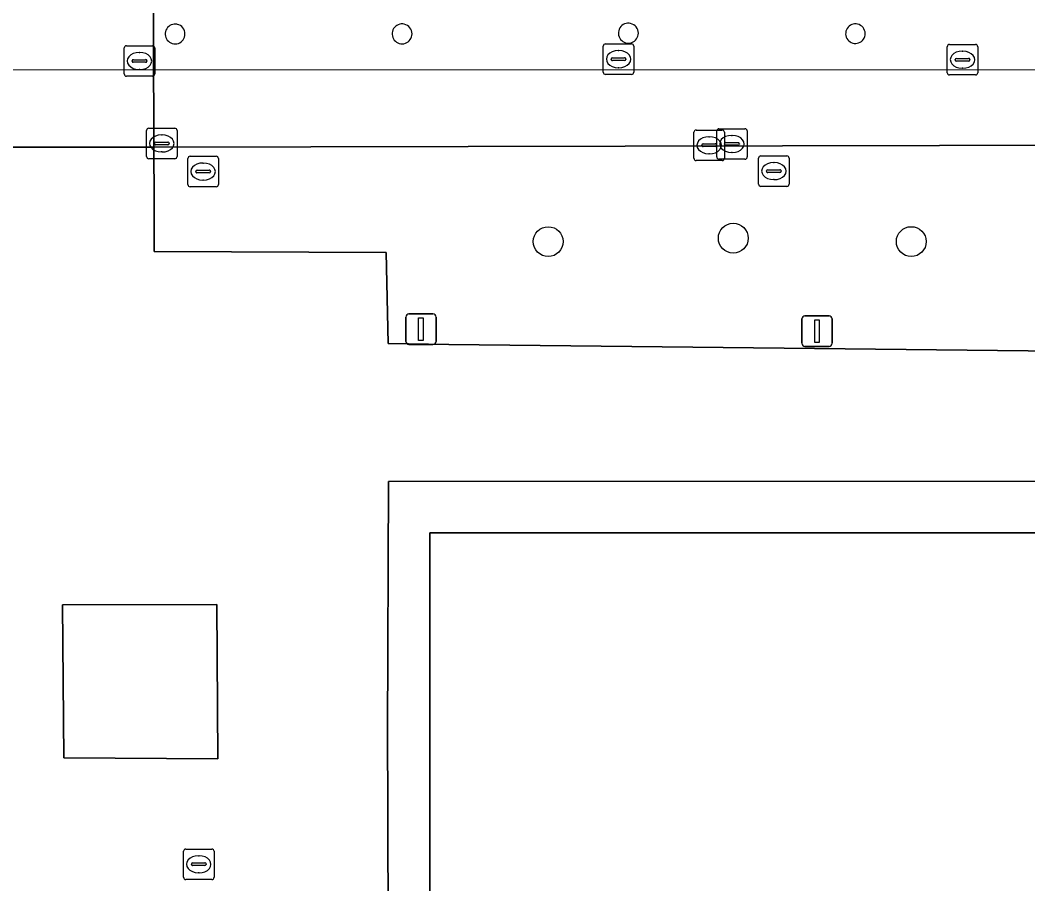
# Model space of a CAD drawing. Extents: x 161477 to 163040, y 383680 to 384871.
# Drawn here: x 162023.56 to 162056.6, y 384229.39 to 384257.7 of the extents above; entities that cross this region are included whole.
import ezdxf

# ---------------------------------------------------------------- set-up
doc = ezdxf.new("R2010")
doc.units = 0
for name, color, linetype in [('IMGEO_Boom', 7, 'Continuous'), ('IMGEO_Groenvoorziening', 7, 'Continuous'), ('IMGEO_Kolk', 7, 'Continuous'), ('IMGEO_Lichtmast', 7, 'Continuous'), ('IMGEO_Pand', 7, 'Continuous'), ('IMGEO_Pand_overbouw', 7, 'Continuous'), ('IMGEO_Rijbaan_lokaal_open', 7, 'Continuous'), ('IMGEO_Rioolput', 7, 'Continuous'), ('IMGEO_Voetpad_open', 7, 'Continuous')]:
    doc.layers.add(name, color=color, linetype=linetype)

msp = doc.modelspace()

# ---------------------------------------------------------------- linework, layer by layer
at = {"layer": 'IMGEO_Boom'}
for centre in [(162040.876, 384250.439), (162046.943, 384250.551), (162052.779, 384250.44)]:
    msp.add_circle(centre, 0.489, dxfattribs=at)
at = {"layer": 'IMGEO_Groenvoorziening'}
for points in [[(162064.015, 384253.615), (162027.95, 384253.54), (162027.955, 384251.781), (162027.959, 384250.112), (162035.568, 384250.087), (162035.627, 384247.097), (162037.619, 384247.068), (162066.605, 384246.747)], [(162088.744, 384225.652), (162088.671, 384242.578), (162079.599, 384242.59), (162035.635, 384242.572), (162035.61, 384234.345), (162035.617, 384231.857), (162035.674, 384210.817)], [(162036.996, 384228.133), (162036.996, 384231.817), (162036.996, 384231.857), (162036.996, 384234.345), (162036.997, 384240.896), (162057.612, 384240.894), (162058.494, 384240.893), (162060.867, 384240.892), (162061.823, 384240.891), (162082.422, 384240.901), (162082.412, 384234.268), (162082.408, 384231.898), (162082.399, 384225.651)]]:
    msp.add_lwpolyline(points, dxfattribs=at)
msp.add_lwpolyline([(162030.015, 384238.541), (162024.951, 384238.53), (162025, 384233.524), (162030.043, 384233.492)], close=True, dxfattribs=at)
at = {"layer": 'IMGEO_Kolk'}
for p, q in [((162026.975, 384255.933), (162026.975, 384256.785)), ((162027.05, 384256.859), (162027.902, 384256.859)), ((162027.976, 384256.785), (162027.976, 384255.933)), ((162042.682, 384255.992), (162042.682, 384256.844)), ((162042.757, 384256.918), (162043.609, 384256.918)), ((162043.683, 384256.844), (162043.683, 384255.992)), ((162053.959, 384255.975), (162053.959, 384256.827)), ((162054.034, 384256.901), (162054.886, 384256.901)), ((162054.96, 384256.827), (162054.96, 384255.975)), ((162027.277, 384256.402), (162027.675, 384256.402)), ((162027.463, 384256.639), (162027.488, 384256.639)), ((162042.941, 384256.412), (162042.941, 384256.424)), ((162042.984, 384256.461), (162043.382, 384256.461)), ((162043.17, 384256.698), (162043.195, 384256.698)), ((162043.425, 384256.424), (162043.425, 384256.412)), ((162054.218, 384256.395), (162054.218, 384256.407)), ((162054.261, 384256.444), (162054.659, 384256.444)), ((162054.447, 384256.681), (162054.472, 384256.681)), ((162054.702, 384256.407), (162054.702, 384256.395)), ((162027.234, 384256.353), (162027.234, 384256.365)), ((162027.672, 384256.316), (162027.274, 384256.316)), ((162027.486, 384256.079), (162027.461, 384256.079)), ((162027.718, 384256.365), (162027.718, 384256.353)), ((162043.379, 384256.375), (162042.981, 384256.375)), ((162043.193, 384256.138), (162043.168, 384256.138)), ((162054.656, 384256.358), (162054.258, 384256.358)), ((162054.47, 384256.121), (162054.445, 384256.121)), ((162027.902, 384255.859), (162027.05, 384255.859)), ((162043.609, 384255.918), (162042.757, 384255.918)), ((162054.886, 384255.901), (162054.034, 384255.901))]:
    msp.add_line(p, q, dxfattribs=at)
for points in [[(162026.975, 384255.933), (162026.975, 384256.785)], [(162027.05, 384256.859), (162027.902, 384256.859)], [(162027.976, 384256.785), (162027.976, 384255.933)], [(162042.682, 384255.992), (162042.682, 384256.844)], [(162042.757, 384256.918), (162043.609, 384256.918)], [(162043.683, 384256.844), (162043.683, 384255.992)], [(162053.959, 384255.975), (162053.959, 384256.827)], [(162054.034, 384256.901), (162054.886, 384256.901)], [(162054.96, 384256.827), (162054.96, 384255.975)], [(162027.902, 384255.859), (162027.05, 384255.859)], [(162043.609, 384255.918), (162042.757, 384255.918)], [(162054.886, 384255.901), (162054.034, 384255.901)]]:
    msp.add_lwpolyline(points, dxfattribs=at)
for centre, radius, start, end in [((162027.052, 384256.783), 0.0765, 91.552, 178.448), ((162027.052, 384256.783), 0.0765, 91.552, 178.448), ((162027.9, 384256.783), 0.0765, 1.552, 88.448), ((162027.9, 384256.783), 0.0765, 1.552, 88.448), ((162042.759, 384256.842), 0.0765, 91.552, 178.448), ((162042.759, 384256.842), 0.0765, 91.552, 178.448), ((162043.607, 384256.842), 0.0765, 1.552, 88.448), ((162043.607, 384256.842), 0.0765, 1.552, 88.448), ((162054.036, 384256.825), 0.0765, 91.552, 178.448), ((162054.036, 384256.825), 0.0765, 91.552, 178.448), ((162054.884, 384256.825), 0.0765, 1.552, 88.448), ((162054.884, 384256.825), 0.0765, 1.552, 88.448), ((162027.274, 384256.362), 0.0403, 85.8775, 175.7526), ((162027.679, 384256.364), 0.0386, 1.7309, 96.639), ((162042.981, 384256.421), 0.0403, 85.8775, 175.7526), ((162042.978, 384256.411), 0.0366, 178.938, 274.7102), ((162043.382, 384256.418), 0.043, 264.8664, 352.4533), ((162043.386, 384256.423), 0.0386, 1.7309, 96.639), ((162054.258, 384256.404), 0.0403, 85.8775, 175.7526), ((162054.255, 384256.394), 0.0366, 178.938, 274.7102), ((162054.659, 384256.401), 0.043, 264.8664, 352.4533), ((162054.663, 384256.406), 0.0386, 1.7309, 96.639), ((162027.271, 384256.352), 0.0366, 178.938, 274.7102), ((162027.675, 384256.359), 0.043, 264.8664, 352.4533), ((162027.052, 384255.935), 0.0765, 181.552, 268.448), ((162027.052, 384255.935), 0.0765, 181.552, 268.448), ((162027.9, 384255.935), 0.0765, 271.552, 358.448), ((162027.9, 384255.935), 0.0765, 271.552, 358.448), ((162042.759, 384255.994), 0.0765, 181.552, 268.448), ((162042.759, 384255.994), 0.0765, 181.552, 268.448), ((162043.607, 384255.994), 0.0765, 271.552, 358.448), ((162043.607, 384255.994), 0.0765, 271.552, 358.448), ((162054.036, 384255.977), 0.0765, 181.552, 268.448), ((162054.036, 384255.977), 0.0765, 181.552, 268.448), ((162054.884, 384255.977), 0.0765, 271.552, 358.448), ((162054.884, 384255.977), 0.0765, 271.552, 358.448)]:
    msp.add_arc(centre, radius, start, end, dxfattribs=at)
for centre, major_axis, ratio, start_param, end_param in [((162027.462, 384256.359), (-0.387, 0.002), 0.722429, 4.712389, 7.853982), ((162027.487, 384256.359), (-0.39, 0.002), 0.717154, 1.570796, 4.712389), ((162043.169, 384256.418), (-0.387, 0.002), 0.722429, 4.712389, 7.853982), ((162043.194, 384256.418), (-0.39, 0.002), 0.717154, 1.570796, 4.712389), ((162054.446, 384256.401), (-0.387, 0.002), 0.722429, 4.712389, 7.853982), ((162054.471, 384256.401), (-0.39, 0.002), 0.717154, 1.570796, 4.712389)]:
    msp.add_ellipse(centre, major_axis=major_axis, ratio=ratio, start_param=start_param, end_param=end_param, dxfattribs=at)
at = {"layer": 'IMGEO_Lichtmast'}
for p, q in [((162036.208, 384247.168), (162036.208, 384247.968)), ((162036.208, 384247.968), (162036.208, 384247.168)), ((162036.308, 384248.068), (162037.098, 384248.068)), ((162037.098, 384248.068), (162036.308, 384248.068)), ((162037.198, 384247.968), (162037.198, 384247.168)), ((162037.198, 384247.168), (162037.198, 384247.968)), ((162049.192, 384247.106), (162049.192, 384247.906)), ((162049.192, 384247.906), (162049.192, 384247.106)), ((162049.292, 384248.006), (162050.082, 384248.006)), ((162050.082, 384248.006), (162049.292, 384248.006)), ((162050.182, 384247.906), (162050.182, 384247.106)), ((162050.182, 384247.106), (162050.182, 384247.906)), ((162037.098, 384247.068), (162036.308, 384247.068)), ((162036.308, 384247.068), (162037.098, 384247.068)), ((162050.082, 384247.006), (162049.292, 384247.006)), ((162049.292, 384247.006), (162050.082, 384247.006))]:
    msp.add_line(p, q, dxfattribs=at)
for points in [[(162036.628, 384247.943), (162036.778, 384247.943), (162036.778, 384247.193), (162036.628, 384247.193), (162036.628, 384247.943)], [(162049.612, 384247.881), (162049.762, 384247.881), (162049.762, 384247.131), (162049.612, 384247.131), (162049.612, 384247.881)]]:
    msp.add_lwpolyline(points, dxfattribs=at)
for centre, start, end in [((162036.308, 384247.968), 90, 180), ((162036.308, 384247.968), 90, 180), ((162037.098, 384247.968), 0, 90), ((162037.098, 384247.968), 360, 90), ((162049.292, 384247.906), 90, 180), ((162049.292, 384247.906), 90, 180), ((162050.082, 384247.906), 0, 90), ((162050.082, 384247.906), 360, 90), ((162036.308, 384247.168), 180, 270), ((162036.308, 384247.168), 180, 270), ((162037.098, 384247.168), 270, 0), ((162037.098, 384247.168), 270, 0), ((162049.292, 384247.106), 180, 270), ((162049.292, 384247.106), 180, 270), ((162050.082, 384247.106), 270, 0), ((162050.082, 384247.106), 270, 0)]:
    msp.add_arc(centre, 0.1, start, end, dxfattribs=at)
at = {"layer": 'IMGEO_Pand'}
msp.add_lwpolyline([(162082.399, 384225.651), (162082.408, 384231.898), (162082.412, 384234.268), (162082.422, 384240.901), (162061.823, 384240.891), (162060.867, 384240.892), (162058.494, 384240.893), (162057.612, 384240.894), (162036.997, 384240.896), (162036.996, 384234.345), (162036.996, 384231.857), (162036.996, 384231.817), (162036.996, 384228.133)], dxfattribs=at)
for centre, radius, start, end in [((162028.643, 384257.244), 0.325, 77.09, 359.8761), ((162028.642, 384257.243), 0.325, 359.9646, 77.0014), ((162036.085, 384257.247), 0.326, 77.0603, 0.127), ((162036.086, 384257.248), 0.325, 359.933, 77.2542), ((162043.505, 384257.27), 0.327, 77.1704, 0.0613), ((162043.506, 384257.27), 0.326, 0.0392, 77.1925), ((162050.948, 384257.256), 0.321, 77.2214, 0.0088), ((162050.948, 384257.256), 0.321, 0.0249, 77.2054)]:
    msp.add_arc(centre, radius, start, end, dxfattribs=at)
at = {"layer": 'IMGEO_Pand_overbouw'}
msp.add_lwpolyline([(162019.714, 384256.084), (162058.456, 384256.073), (162060.816, 384256.115), (162156.344, 384256.098)], dxfattribs=at)
at = {"layer": 'IMGEO_Rijbaan_lokaal_open'}
msp.add_lwpolyline([(162027.862, 384368.791), (162021.759, 384368.798), (162021.759, 384349.699), (162021.737, 384335.473), (162021.757, 384295.008), (162021.759, 384291.547), (162021.759, 384279.548), (162021.765, 384253.534), (162021.847, 384253.534), (162027.77, 384253.54), (162027.95, 384253.54), (162027.862, 384282.06)], close=True, dxfattribs=at)
at = {"layer": 'IMGEO_Rioolput'}
for p, q in [((162027.706, 384253.231), (162027.706, 384254.083)), ((162027.781, 384254.157), (162028.633, 384254.157)), ((162028.707, 384254.083), (162028.707, 384253.231)), ((162045.727, 384254.097), (162046.579, 384254.097)), ((162046.474, 384254.14), (162047.326, 384254.14)), ((162028.194, 384253.937), (162028.219, 384253.937)), ((162045.652, 384253.171), (162045.652, 384254.023)), ((162046.14, 384253.877), (162046.165, 384253.877)), ((162046.399, 384253.214), (162046.399, 384254.066)), ((162046.653, 384254.023), (162046.653, 384253.171)), ((162046.887, 384253.92), (162046.912, 384253.92)), ((162047.4, 384254.066), (162047.4, 384253.214)), ((162027.965, 384253.651), (162027.965, 384253.663)), ((162028.403, 384253.614), (162028.005, 384253.614)), ((162028.008, 384253.7), (162028.406, 384253.7)), ((162028.449, 384253.663), (162028.449, 384253.651)), ((162045.911, 384253.591), (162045.911, 384253.603)), ((162046.349, 384253.554), (162045.951, 384253.554)), ((162045.954, 384253.64), (162046.352, 384253.64)), ((162046.395, 384253.603), (162046.395, 384253.591)), ((162046.658, 384253.634), (162046.658, 384253.646)), ((162047.096, 384253.597), (162046.698, 384253.597)), ((162046.701, 384253.683), (162047.099, 384253.683)), ((162047.142, 384253.646), (162047.142, 384253.634)), ((162028.633, 384253.157), (162027.781, 384253.157)), ((162028.217, 384253.377), (162028.192, 384253.377)), ((162029.062, 384252.309), (162029.062, 384253.161)), ((162029.137, 384253.235), (162029.989, 384253.235)), ((162030.063, 384253.161), (162030.063, 384252.309)), ((162046.579, 384253.097), (162045.727, 384253.097)), ((162046.163, 384253.317), (162046.138, 384253.317)), ((162047.326, 384253.14), (162046.474, 384253.14)), ((162046.91, 384253.36), (162046.885, 384253.36)), ((162047.774, 384252.324), (162047.774, 384253.176)), ((162047.849, 384253.25), (162048.701, 384253.25)), ((162048.775, 384253.176), (162048.775, 384252.324)), ((162029.364, 384252.778), (162029.762, 384252.778)), ((162029.55, 384253.015), (162029.575, 384253.015)), ((162048.033, 384252.744), (162048.033, 384252.756)), ((162048.076, 384252.793), (162048.474, 384252.793)), ((162048.262, 384253.03), (162048.287, 384253.03)), ((162048.517, 384252.756), (162048.517, 384252.744)), ((162029.321, 384252.729), (162029.321, 384252.741)), ((162029.759, 384252.692), (162029.361, 384252.692)), ((162029.573, 384252.455), (162029.548, 384252.455)), ((162029.805, 384252.741), (162029.805, 384252.729)), ((162048.471, 384252.707), (162048.073, 384252.707)), ((162048.285, 384252.47), (162048.26, 384252.47)), ((162029.989, 384252.235), (162029.137, 384252.235)), ((162048.701, 384252.25), (162047.849, 384252.25)), ((162028.918, 384229.606), (162028.918, 384230.458)), ((162028.993, 384230.532), (162029.845, 384230.532)), ((162029.406, 384230.312), (162029.431, 384230.312)), ((162029.919, 384230.458), (162029.919, 384229.606)), ((162029.177, 384230.026), (162029.177, 384230.038)), ((162029.615, 384229.989), (162029.217, 384229.989)), ((162029.22, 384230.075), (162029.618, 384230.075)), ((162029.661, 384230.038), (162029.661, 384230.026)), ((162029.429, 384229.752), (162029.404, 384229.752)), ((162029.845, 384229.532), (162028.993, 384229.532))]:
    msp.add_line(p, q, dxfattribs=at)
for points in [[(162027.706, 384253.231), (162027.706, 384254.083)], [(162027.781, 384254.157), (162028.633, 384254.157)], [(162028.707, 384254.083), (162028.707, 384253.231)], [(162045.727, 384254.097), (162046.579, 384254.097)], [(162046.474, 384254.14), (162047.326, 384254.14)], [(162045.652, 384253.171), (162045.652, 384254.023)], [(162046.399, 384253.214), (162046.399, 384254.066)], [(162046.653, 384254.023), (162046.653, 384253.171)], [(162047.4, 384254.066), (162047.4, 384253.214)], [(162028.633, 384253.157), (162027.781, 384253.157)], [(162029.062, 384252.309), (162029.062, 384253.161)], [(162029.137, 384253.235), (162029.989, 384253.235)], [(162030.063, 384253.161), (162030.063, 384252.309)], [(162046.579, 384253.097), (162045.727, 384253.097)], [(162047.326, 384253.14), (162046.474, 384253.14)], [(162047.774, 384252.324), (162047.774, 384253.176)], [(162047.849, 384253.25), (162048.701, 384253.25)], [(162048.775, 384253.176), (162048.775, 384252.324)], [(162029.989, 384252.235), (162029.137, 384252.235)], [(162048.701, 384252.25), (162047.849, 384252.25)], [(162028.918, 384229.606), (162028.918, 384230.458)], [(162028.993, 384230.532), (162029.845, 384230.532)], [(162029.919, 384230.458), (162029.919, 384229.606)], [(162029.845, 384229.532), (162028.993, 384229.532)]]:
    msp.add_lwpolyline(points, dxfattribs=at)
for centre, radius, start, end in [((162027.783, 384254.081), 0.0765, 91.552, 178.448), ((162027.783, 384254.081), 0.0765, 91.552, 178.448), ((162028.631, 384254.081), 0.0765, 1.552, 88.448), ((162028.631, 384254.081), 0.0765, 1.552, 88.448), ((162045.729, 384254.021), 0.0765, 91.552, 178.448), ((162045.729, 384254.021), 0.0765, 91.552, 178.448), ((162046.476, 384254.064), 0.0765, 91.552, 178.448), ((162046.476, 384254.064), 0.0765, 91.552, 178.448), ((162046.577, 384254.021), 0.0765, 1.552, 88.448), ((162046.577, 384254.021), 0.0765, 1.552, 88.448), ((162047.324, 384254.064), 0.0765, 1.552, 88.448), ((162047.324, 384254.064), 0.0765, 1.552, 88.448), ((162028.005, 384253.66), 0.0403, 85.8775, 175.7526), ((162028.002, 384253.65), 0.0366, 178.938, 274.7102), ((162028.406, 384253.657), 0.043, 264.8664, 352.4533), ((162028.41, 384253.662), 0.0386, 1.7309, 96.639), ((162045.951, 384253.6), 0.0403, 85.8775, 175.7526), ((162045.948, 384253.59), 0.0366, 178.938, 274.7102), ((162046.352, 384253.597), 0.043, 264.8664, 352.4533), ((162046.356, 384253.602), 0.0386, 1.7309, 96.639), ((162046.698, 384253.643), 0.0403, 85.8775, 175.7526), ((162046.695, 384253.633), 0.0366, 178.938, 274.7102), ((162047.099, 384253.64), 0.043, 264.8664, 352.4533), ((162047.103, 384253.645), 0.0386, 1.7309, 96.639), ((162027.783, 384253.233), 0.0765, 181.552, 268.448), ((162027.783, 384253.233), 0.0765, 181.552, 268.448), ((162028.631, 384253.233), 0.0765, 271.552, 358.448), ((162028.631, 384253.233), 0.0765, 271.552, 358.448), ((162029.139, 384253.159), 0.0765, 91.552, 178.448), ((162029.139, 384253.159), 0.0765, 91.552, 178.448), ((162029.987, 384253.159), 0.0765, 1.552, 88.448), ((162029.987, 384253.159), 0.0765, 1.552, 88.448), ((162045.729, 384253.173), 0.0765, 181.552, 268.448), ((162045.729, 384253.173), 0.0765, 181.552, 268.448), ((162046.476, 384253.216), 0.0765, 181.552, 268.448), ((162046.476, 384253.216), 0.0765, 181.552, 268.448), ((162046.577, 384253.173), 0.0765, 271.552, 358.448), ((162046.577, 384253.173), 0.0765, 271.552, 358.448), ((162047.324, 384253.216), 0.0765, 271.552, 358.448), ((162047.324, 384253.216), 0.0765, 271.552, 358.448), ((162047.851, 384253.174), 0.0765, 91.552, 178.448), ((162047.851, 384253.174), 0.0765, 91.552, 178.448), ((162048.699, 384253.174), 0.0765, 1.552, 88.448), ((162048.699, 384253.174), 0.0765, 1.552, 88.448), ((162029.361, 384252.738), 0.0403, 85.8775, 175.7526), ((162029.766, 384252.74), 0.0386, 1.7309, 96.639), ((162048.073, 384252.753), 0.0403, 85.8775, 175.7526), ((162048.478, 384252.755), 0.0386, 1.7309, 96.639), ((162029.358, 384252.728), 0.0366, 178.938, 274.7102), ((162029.762, 384252.735), 0.043, 264.8664, 352.4533), ((162048.07, 384252.743), 0.0366, 178.938, 274.7102), ((162048.474, 384252.75), 0.043, 264.8664, 352.4533), ((162029.139, 384252.311), 0.0765, 181.552, 268.448), ((162029.139, 384252.311), 0.0765, 181.552, 268.448), ((162029.987, 384252.311), 0.0765, 271.552, 358.448), ((162029.987, 384252.311), 0.0765, 271.552, 358.448), ((162047.851, 384252.326), 0.0765, 181.552, 268.448), ((162047.851, 384252.326), 0.0765, 181.552, 268.448), ((162048.699, 384252.326), 0.0765, 271.552, 358.448), ((162048.699, 384252.326), 0.0765, 271.552, 358.448), ((162028.995, 384230.456), 0.0765, 91.552, 178.448), ((162028.995, 384230.456), 0.0765, 91.552, 178.448), ((162029.843, 384230.456), 0.0765, 1.552, 88.448), ((162029.843, 384230.456), 0.0765, 1.552, 88.448), ((162029.217, 384230.035), 0.0403, 85.8775, 175.7526), ((162029.214, 384230.025), 0.0366, 178.938, 274.7102), ((162029.618, 384230.032), 0.043, 264.8664, 352.4533), ((162029.622, 384230.037), 0.0386, 1.7309, 96.639), ((162028.995, 384229.608), 0.0765, 181.552, 268.448), ((162028.995, 384229.608), 0.0765, 181.552, 268.448), ((162029.843, 384229.608), 0.0765, 271.552, 358.448), ((162029.843, 384229.608), 0.0765, 271.552, 358.448)]:
    msp.add_arc(centre, radius, start, end, dxfattribs=at)
for centre, major_axis, ratio, start_param, end_param in [((162028.193, 384253.657), (-0.387, 0.002), 0.722429, 4.712389, 7.853982), ((162028.218, 384253.657), (-0.39, 0.002), 0.717154, 1.570796, 4.712389), ((162046.139, 384253.597), (-0.387, 0.002), 0.722429, 4.712389, 7.853982), ((162046.164, 384253.597), (-0.39, 0.002), 0.717154, 1.570796, 4.712389), ((162046.886, 384253.64), (-0.387, 0.002), 0.722429, 4.712389, 7.853982), ((162046.911, 384253.64), (-0.39, 0.002), 0.717154, 1.570796, 4.712389), ((162029.549, 384252.735), (-0.387, 0.002), 0.722429, 4.712389, 7.853982), ((162029.574, 384252.735), (-0.39, 0.002), 0.717154, 1.570796, 4.712389), ((162048.261, 384252.75), (-0.387, 0.002), 0.722429, 4.712389, 7.853982), ((162048.286, 384252.75), (-0.39, 0.002), 0.717154, 1.570796, 4.712389), ((162029.405, 384230.032), (-0.387, 0.002), 0.722429, 4.712389, 7.853982), ((162029.43, 384230.032), (-0.39, 0.002), 0.717154, 1.570796, 4.712389)]:
    msp.add_ellipse(centre, major_axis=major_axis, ratio=ratio, start_param=start_param, end_param=end_param, dxfattribs=at)
at = {"layer": 'IMGEO_Voetpad_open'}
for points in [[(162027.862, 384282.06), (162027.95, 384253.54), (162064.015, 384253.615), (162064.015, 384254.642), (162060.821, 384254.639), (162059.474, 384254.638), (162059.487, 384260.421)], [(162148.877, 384240.663), (162119.489, 384240.581), (162097.286, 384240.515), (162097.239, 384247.131), (162078.474, 384247.12), (162076.149, 384247.119), (162076.149, 384246.672), (162066.605, 384246.688), (162066.605, 384246.747), (162037.619, 384247.068), (162035.627, 384247.097), (162035.568, 384250.087), (162027.959, 384250.112), (162027.955, 384251.781), (162027.95, 384253.54), (162027.77, 384253.54), (162021.847, 384253.534)], [(162041.587, 384205.777), (162039.977, 384205.776), (162036.977, 384205.775), (162035.689, 384205.774), (162035.674, 384210.817), (162035.617, 384231.857), (162035.61, 384234.345), (162035.635, 384242.572), (162079.599, 384242.59), (162088.671, 384242.578), (162088.744, 384225.652)]]:
    msp.add_lwpolyline(points, dxfattribs=at)
msp.add_lwpolyline([(162030.043, 384233.492), (162025, 384233.524), (162024.951, 384238.53), (162030.015, 384238.541)], close=True, dxfattribs=at)
for centre, radius, start, end in [((162028.643, 384257.244), 0.325, 77.09, 359.8761), ((162028.642, 384257.243), 0.325, 359.9646, 77.0014), ((162036.085, 384257.247), 0.326, 77.0603, 0.127), ((162036.086, 384257.248), 0.325, 359.933, 77.2542), ((162043.505, 384257.27), 0.327, 77.1704, 0.0613), ((162043.506, 384257.27), 0.326, 0.0392, 77.1925), ((162050.948, 384257.256), 0.321, 77.2214, 0.0088), ((162050.948, 384257.256), 0.321, 0.0249, 77.2054)]:
    msp.add_arc(centre, radius, start, end, dxfattribs=at)

doc.saveas('drawing.dxf')
